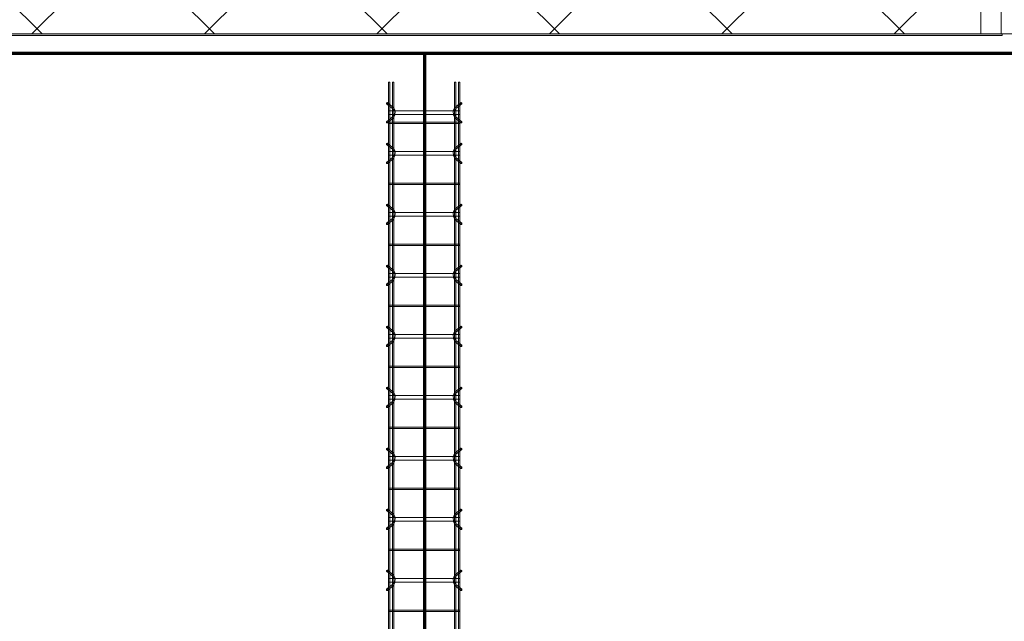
# Model space of a CAD drawing. Header units: inches. Extents: x -4136 to 1945, y -6639 to 12387.
# Tile 426 of 656: x -3398 to -3204, y 11423 to 11542. Entities that reach past the tile are written whole.
import ezdxf

# ---------------------------------------------------------------- set-up
doc = ezdxf.new("R2010")
doc.units = ezdxf.units.IN
doc.header["$MEASUREMENT"] = 0
doc.linetypes.add('Línea de rejilla', pattern=[0.875, 0.5, -0.125, 0.125, -0.125])
for name, color, linetype, lineweight in [('A-GENM', 7, 'Continuous', 9), ('A-WALL', 7, 'Continuous', 9), ('A-WALL-PATT', 7, 'Continuous', 18), ('S-BEAM', 7, 'Continuous', 9), ('S-FNDN', 7, 'Continuous', 9), ('S-GRID', 7, 'Continuous', 9)]:
    doc.layers.add(name, color=color, linetype=linetype, lineweight=lineweight)
pattern_1 = [(45, (0, 0), (-16.970563, 16.970563), []), (135, (0, 0), (-16.970563, -16.970563), [])]

# ---------------------------------------------------------------- blocks, each defined once
blk = doc.blocks.new('Dowel bar assembly - Dowel bar assembly-671876-SLAB ON GROUND JOINTS')
at = {"layer": 'S-BEAM', "color": 253, "true_color": 0xaaaaaa}
for p, q in [((1628, 1.98), (0, 1.98)), ((1523.87, 1.99), (1523.87, -12.01)), ((1524.13, 1.99), (1523.87, 1.99)), ((1523.87, 1.99), (1524.13, 1.99)), ((1524.13, -12.01), (1524.13, 1.99)), ((1528.02, 2.23), (1528.97, 1.03)), ((1529.18, 1.19), (1528.23, 2.39)), ((1529.62, 1.99), (1529.62, -12.01)), ((1530.38, 1.99), (1529.62, 1.99)), ((1529.62, 1.99), (1530.38, 1.99)), ((1530.38, -12.01), (1530.38, 1.99)), ((1531.76, 2.39), (1530.81, 1.19)), ((1531.01, 1.03), (1531.96, 2.23)), ((1535.87, 1.99), (1535.87, -12.01)), ((1536.13, 1.99), (1535.87, 1.99)), ((1535.87, 1.99), (1536.13, 1.99)), ((1536.13, -12.01), (1536.13, 1.99)), ((1540.02, 2.23), (1540.97, 1.03)), ((1541.18, 1.19), (1540.23, 2.39)), ((1541.62, 1.99), (1541.62, -12.01)), ((1542.38, 1.99), (1541.62, 1.99)), ((1541.62, 1.99), (1542.38, 1.99)), ((1542.38, -12.01), (1542.38, 1.99)), ((1543.76, 2.39), (1542.81, 1.19)), ((1543.01, 1.03), (1543.96, 2.23)), ((1547.87, 1.99), (1547.87, -12.01)), ((1548.13, 1.99), (1547.87, 1.99)), ((1547.87, 1.99), (1548.13, 1.99)), ((1548.13, -12.01), (1548.13, 1.99)), ((1552.02, 2.23), (1552.97, 1.03)), ((1553.18, 1.19), (1552.23, 2.39)), ((1553.62, 1.99), (1553.62, -12.01)), ((1554.38, 1.99), (1553.62, 1.99)), ((1553.62, 1.99), (1554.38, 1.99)), ((1554.38, -12.01), (1554.38, 1.99)), ((1555.76, 2.39), (1554.81, 1.19)), ((1555.01, 1.03), (1555.96, 2.23)), ((1559.87, 1.99), (1559.87, -12.01)), ((1560.13, 1.99), (1559.87, 1.99)), ((1559.87, 1.99), (1560.13, 1.99)), ((1560.13, -12.01), (1560.13, 1.99)), ((1564.02, 2.23), (1564.97, 1.03)), ((1565.18, 1.19), (1564.23, 2.39)), ((1565.62, 1.99), (1565.62, -12.01)), ((1566.38, 1.99), (1565.62, 1.99)), ((1565.62, 1.99), (1566.38, 1.99)), ((1566.38, -12.01), (1566.38, 1.99)), ((1567.76, 2.39), (1566.81, 1.19)), ((1567.01, 1.03), (1567.96, 2.23)), ((1571.87, 1.99), (1571.87, -12.01)), ((1572.13, 1.99), (1571.87, 1.99)), ((1571.87, 1.99), (1572.13, 1.99)), ((1572.13, -12.01), (1572.13, 1.99)), ((1576.02, 2.23), (1576.97, 1.03)), ((1577.18, 1.19), (1576.23, 2.39)), ((1577.62, 1.99), (1577.62, -12.01)), ((1578.38, 1.99), (1577.62, 1.99)), ((1577.62, 1.99), (1578.38, 1.99)), ((1578.38, -12.01), (1578.38, 1.99)), ((1579.76, 2.39), (1578.81, 1.19)), ((1579.01, 1.03), (1579.96, 2.23)), ((1583.87, 1.99), (1583.87, -12.01)), ((1584.13, 1.99), (1583.87, 1.99)), ((1583.87, 1.99), (1584.13, 1.99)), ((1584.13, -12.01), (1584.13, 1.99)), ((1588.02, 2.23), (1588.97, 1.03)), ((1589.18, 1.19), (1588.23, 2.39)), ((1589.62, 1.99), (1589.62, -12.01)), ((1590.38, 1.99), (1589.62, 1.99)), ((1589.62, 1.99), (1590.38, 1.99)), ((1590.38, -12.01), (1590.38, 1.99)), ((1591.76, 2.39), (1590.81, 1.19)), ((1591.01, 1.03), (1591.96, 2.23)), ((1595.87, 1.99), (1595.87, -12.01)), ((1596.13, 1.99), (1595.87, 1.99)), ((1595.87, 1.99), (1596.13, 1.99)), ((1596.13, -12.01), (1596.13, 1.99)), ((1600.02, 2.23), (1600.97, 1.03)), ((1601.18, 1.19), (1600.23, 2.39)), ((1601.62, 1.99), (1601.62, -12.01)), ((1602.38, 1.99), (1601.62, 1.99)), ((1601.62, 1.99), (1602.38, 1.99)), ((1602.38, -12.01), (1602.38, 1.99)), ((1603.76, 2.39), (1602.81, 1.19)), ((1603.01, 1.03), (1603.96, 2.23)), ((1607.87, 1.99), (1607.87, -12.01)), ((1608.13, 1.99), (1607.87, 1.99)), ((1607.87, 1.99), (1608.13, 1.99)), ((1608.13, -12.01), (1608.13, 1.99)), ((1612.02, 2.23), (1612.97, 1.03)), ((1613.18, 1.19), (1612.23, 2.39)), ((1613.62, 1.99), (1613.62, -12.01)), ((1614.38, 1.99), (1613.62, 1.99)), ((1613.62, 1.99), (1614.38, 1.99)), ((1614.38, -12.01), (1614.38, 1.99)), ((1615.76, 2.39), (1614.81, 1.19)), ((1615.01, 1.03), (1615.96, 2.23)), ((1619.87, 1.99), (1619.87, -12.01)), ((1620.13, 1.99), (1619.87, 1.99)), ((1619.87, 1.99), (1620.13, 1.99)), ((1620.02, 2.23), (1620.97, 1.03)), ((1620.13, -12.01), (1620.13, 1.99)), ((1621.18, 1.19), (1620.23, 2.39)), ((1621.62, 1.99), (1621.62, -12.01)), ((1622.37, 1.99), (1621.62, 1.99)), ((1621.62, 1.99), (1622.37, 1.99)), ((1622.37, -12.01), (1622.37, 1.99)), ((1623.76, 2.39), (1622.81, 1.19)), ((1623.01, 1.03), (1623.96, 2.23)), ((1628, 1.98), (1628, 1.72)), ((1628, 1.72), (1628, 1.98)), ((0, 1.72), (1628, 1.72)), ((1628, 1.25), (0, 1.25)), ((0, 0.99), (1628, 0.99)), ((1628, 0.99), (1628, 1.25)), ((1628, 1.25), (1628, 0.99)), ((1628, -11.01), (0, -11.01)), ((0, -11.27), (1628, -11.27)), ((1528.97, -11.05), (1528.02, -12.25)), ((1528.23, -12.41), (1529.18, -11.21)), ((1530.81, -11.21), (1531.76, -12.41)), ((1531.96, -12.25), (1531.01, -11.05)), ((1540.97, -11.05), (1540.02, -12.25)), ((1540.23, -12.41), (1541.18, -11.21)), ((1542.81, -11.21), (1543.76, -12.41)), ((1543.96, -12.25), (1543.01, -11.05)), ((1552.97, -11.05), (1552.02, -12.25)), ((1552.23, -12.41), (1553.18, -11.21)), ((1554.81, -11.21), (1555.76, -12.41)), ((1555.96, -12.25), (1555.01, -11.05)), ((1564.97, -11.05), (1564.02, -12.25)), ((1564.23, -12.41), (1565.18, -11.21)), ((1566.81, -11.21), (1567.76, -12.41)), ((1567.96, -12.25), (1567.01, -11.05)), ((1576.97, -11.05), (1576.02, -12.25)), ((1576.23, -12.41), (1577.18, -11.21)), ((1578.81, -11.21), (1579.76, -12.41)), ((1579.96, -12.25), (1579.01, -11.05)), ((1588.97, -11.05), (1588.02, -12.25)), ((1588.23, -12.41), (1589.18, -11.21)), ((1590.81, -11.21), (1591.76, -12.41)), ((1591.96, -12.25), (1591.01, -11.05)), ((1600.97, -11.05), (1600.02, -12.25)), ((1600.23, -12.41), (1601.18, -11.21)), ((1602.81, -11.21), (1603.76, -12.41)), ((1603.96, -12.25), (1603.01, -11.05)), ((1612.97, -11.05), (1612.02, -12.25)), ((1612.23, -12.41), (1613.18, -11.21)), ((1614.81, -11.21), (1615.76, -12.41)), ((1615.96, -12.25), (1615.01, -11.05)), ((1620.97, -11.05), (1620.02, -12.25)), ((1620.23, -12.41), (1621.18, -11.21)), ((1622.81, -11.21), (1623.76, -12.41)), ((1623.96, -12.25), (1623.01, -11.05)), ((1628, -11.27), (1628, -11.01)), ((1628, -11.01), (1628, -11.27)), ((1628, -11.74), (0, -11.74)), ((0, -12), (1628, -12)), ((1524.13, -12.01), (1523.87, -12.01)), ((1523.87, -12.01), (1524.13, -12.01)), ((1530.38, -12.01), (1529.62, -12.01)), ((1529.62, -12.01), (1530.38, -12.01)), ((1536.13, -12.01), (1535.87, -12.01)), ((1535.87, -12.01), (1536.13, -12.01)), ((1542.38, -12.01), (1541.62, -12.01)), ((1541.62, -12.01), (1542.38, -12.01)), ((1548.13, -12.01), (1547.87, -12.01)), ((1547.87, -12.01), (1548.13, -12.01)), ((1554.38, -12.01), (1553.62, -12.01)), ((1553.62, -12.01), (1554.38, -12.01)), ((1560.13, -12.01), (1559.87, -12.01)), ((1559.87, -12.01), (1560.13, -12.01)), ((1566.38, -12.01), (1565.62, -12.01)), ((1565.62, -12.01), (1566.38, -12.01)), ((1572.13, -12.01), (1571.87, -12.01)), ((1571.87, -12.01), (1572.13, -12.01)), ((1578.38, -12.01), (1577.62, -12.01)), ((1577.62, -12.01), (1578.38, -12.01)), ((1584.13, -12.01), (1583.87, -12.01)), ((1583.87, -12.01), (1584.13, -12.01)), ((1590.38, -12.01), (1589.62, -12.01)), ((1589.62, -12.01), (1590.38, -12.01)), ((1596.13, -12.01), (1595.87, -12.01)), ((1595.87, -12.01), (1596.13, -12.01)), ((1602.38, -12.01), (1601.62, -12.01)), ((1601.62, -12.01), (1602.38, -12.01)), ((1608.13, -12.01), (1607.87, -12.01)), ((1607.87, -12.01), (1608.13, -12.01)), ((1614.38, -12.01), (1613.62, -12.01)), ((1613.62, -12.01), (1614.38, -12.01)), ((1620.13, -12.01), (1619.87, -12.01)), ((1619.87, -12.01), (1620.13, -12.01)), ((1622.37, -12.01), (1621.62, -12.01)), ((1621.62, -12.01), (1622.37, -12.01)), ((1628, -12), (1628, -11.74)), ((1628, -11.74), (1628, -12))]:
    blk.add_line(p, q, dxfattribs=at)
at = {"layer": 'S-BEAM', "color": 253, "true_color": 0xaaaaaa, "flags": 128}
for points in [[(1528.97, 1.03), (1529.53, 0.73), (1530.39, 0.72), (1530.97, 0.99), (1531.01, 1.03)], [(1529.18, 1.19), (1529.62, 0.97), (1530.38, 0.98), (1530.81, 1.19)], [(1540.97, 1.03), (1541.53, 0.73), (1542.39, 0.72), (1542.97, 0.99), (1543.01, 1.03)], [(1541.18, 1.19), (1541.62, 0.97), (1542.38, 0.98), (1542.81, 1.19)], [(1552.97, 1.03), (1553.53, 0.73), (1554.39, 0.72), (1554.97, 0.99), (1555.01, 1.03)], [(1553.18, 1.19), (1553.62, 0.97), (1554.38, 0.98), (1554.81, 1.19)], [(1564.97, 1.03), (1565.53, 0.73), (1566.39, 0.72), (1566.97, 0.99), (1567.01, 1.03)], [(1565.18, 1.19), (1565.62, 0.97), (1566.38, 0.98), (1566.81, 1.19)], [(1576.97, 1.03), (1577.53, 0.73), (1578.39, 0.72), (1578.97, 0.99), (1579.01, 1.03)], [(1577.18, 1.19), (1577.62, 0.97), (1578.38, 0.98), (1578.81, 1.19)], [(1588.97, 1.03), (1589.53, 0.73), (1590.39, 0.72), (1590.97, 0.99), (1591.01, 1.03)], [(1589.18, 1.19), (1589.62, 0.97), (1590.38, 0.98), (1590.81, 1.19)], [(1600.97, 1.03), (1601.53, 0.73), (1602.39, 0.72), (1602.97, 0.99), (1603.01, 1.03)], [(1601.18, 1.19), (1601.62, 0.97), (1602.38, 0.98), (1602.81, 1.19)], [(1612.97, 1.03), (1613.53, 0.73), (1614.39, 0.72), (1614.97, 0.99), (1615.01, 1.03)], [(1613.18, 1.19), (1613.62, 0.97), (1614.38, 0.98), (1614.81, 1.19)], [(1620.97, 1.03), (1621.53, 0.73), (1622.39, 0.72), (1622.97, 0.99), (1623.01, 1.03)], [(1621.18, 1.19), (1621.62, 0.97), (1622.38, 0.98), (1622.81, 1.19)], [(1528.97, -11.05), (1529.53, -10.75), (1530.39, -10.74), (1530.97, -11.01), (1531.01, -11.05)], [(1529.18, -11.21), (1529.62, -10.99), (1530.38, -11), (1530.81, -11.21)], [(1540.97, -11.05), (1541.53, -10.75), (1542.39, -10.74), (1542.97, -11.01), (1543.01, -11.05)], [(1541.18, -11.21), (1541.62, -10.99), (1542.38, -11), (1542.81, -11.21)], [(1552.97, -11.05), (1553.53, -10.75), (1554.39, -10.74), (1554.97, -11.01), (1555.01, -11.05)], [(1553.18, -11.21), (1553.62, -10.99), (1554.38, -11), (1554.81, -11.21)], [(1564.97, -11.05), (1565.53, -10.75), (1566.39, -10.74), (1566.97, -11.01), (1567.01, -11.05)], [(1565.18, -11.21), (1565.62, -10.99), (1566.38, -11), (1566.81, -11.21)], [(1576.97, -11.05), (1577.53, -10.75), (1578.39, -10.74), (1578.97, -11.01), (1579.01, -11.05)], [(1577.18, -11.21), (1577.62, -10.99), (1578.38, -11), (1578.81, -11.21)], [(1588.97, -11.05), (1589.53, -10.75), (1590.39, -10.74), (1590.97, -11.01), (1591.01, -11.05)], [(1589.18, -11.21), (1589.62, -10.99), (1590.38, -11), (1590.81, -11.21)], [(1600.97, -11.05), (1601.53, -10.75), (1602.39, -10.74), (1602.97, -11.01), (1603.01, -11.05)], [(1601.18, -11.21), (1601.62, -10.99), (1602.38, -11), (1602.81, -11.21)], [(1612.97, -11.05), (1613.53, -10.75), (1614.39, -10.74), (1614.97, -11.01), (1615.01, -11.05)], [(1613.18, -11.21), (1613.62, -10.99), (1614.38, -11), (1614.81, -11.21)], [(1620.97, -11.05), (1621.53, -10.75), (1622.39, -10.74), (1622.97, -11.01), (1623.01, -11.05)], [(1621.18, -11.21), (1621.62, -10.99), (1622.38, -11), (1622.81, -11.21)]]:
    blk.add_lwpolyline(points, dxfattribs=at)
at = {"layer": 'S-BEAM', "color": 253, "true_color": 0xaaaaaa}
for centre, major_axis, start_param, end_param in [((1528.12, 2.31), (0.101, 0.08), 5.709265, 8.850858), ((1528.12, 2.31), (0.101, 0.08), 2.567673, 5.709265), ((1531.86, 2.31), (-0.101, 0.08), 3.715513, 6.857105), ((1531.86, 2.31), (-0.101, 0.08), 0.57392, 3.715513), ((1540.12, 2.31), (0.101, 0.08), 5.709265, 8.850858), ((1540.12, 2.31), (0.101, 0.08), 2.567673, 5.709265), ((1543.86, 2.31), (-0.101, 0.08), 3.715513, 6.857105), ((1543.86, 2.31), (-0.101, 0.08), 0.57392, 3.715513), ((1552.12, 2.31), (0.101, 0.08), 5.709265, 8.850858), ((1552.12, 2.31), (0.101, 0.08), 2.567673, 5.709265), ((1555.86, 2.31), (-0.101, 0.08), 3.715513, 6.857105), ((1555.86, 2.31), (-0.101, 0.08), 0.57392, 3.715513), ((1564.12, 2.31), (0.101, 0.08), 5.709265, 8.850858), ((1564.12, 2.31), (0.101, 0.08), 2.567673, 5.709265), ((1567.86, 2.31), (-0.101, 0.08), 3.715513, 6.857105), ((1567.86, 2.31), (-0.101, 0.08), 0.57392, 3.715513), ((1576.12, 2.31), (0.101, 0.08), 5.709265, 8.850858), ((1576.12, 2.31), (0.101, 0.08), 2.567673, 5.709265), ((1579.86, 2.31), (-0.101, 0.08), 3.715513, 6.857105), ((1579.86, 2.31), (-0.101, 0.08), 0.57392, 3.715513), ((1588.12, 2.31), (0.101, 0.08), 5.709265, 8.850858), ((1588.12, 2.31), (0.101, 0.08), 2.567673, 5.709265), ((1591.86, 2.31), (-0.101, 0.08), 3.715513, 6.857105), ((1591.86, 2.31), (-0.101, 0.08), 0.57392, 3.715513), ((1600.12, 2.31), (0.101, 0.08), 5.709265, 8.850858), ((1600.12, 2.31), (0.101, 0.08), 2.567673, 5.709265), ((1603.86, 2.31), (-0.101, 0.08), 3.715513, 6.857105), ((1603.86, 2.31), (-0.101, 0.08), 0.57392, 3.715513), ((1612.12, 2.31), (0.101, 0.08), 5.709265, 8.850858), ((1612.12, 2.31), (0.101, 0.08), 2.567673, 5.709265), ((1615.86, 2.31), (-0.101, 0.08), 3.715513, 6.857105), ((1615.86, 2.31), (-0.101, 0.08), 0.57392, 3.715513), ((1620.12, 2.31), (0.101, 0.08), 5.709265, 8.850858), ((1620.12, 2.31), (0.101, 0.08), 2.567673, 5.709265), ((1623.86, 2.31), (-0.101, 0.08), 3.715513, 6.857105), ((1623.86, 2.31), (-0.101, 0.08), 0.57392, 3.715513), ((1528.12, -12.33), (-0.101, 0.08), 3.715513, 6.857105), ((1528.12, -12.33), (-0.101, 0.08), 0.57392, 3.715513), ((1531.86, -12.33), (0.101, 0.08), 5.709265, 8.850858), ((1531.86, -12.33), (0.101, 0.08), 2.567673, 5.709265), ((1540.12, -12.33), (-0.101, 0.08), 3.715513, 6.857105), ((1540.12, -12.33), (-0.101, 0.08), 0.57392, 3.715513), ((1543.86, -12.33), (0.101, 0.08), 5.709265, 8.850858), ((1543.86, -12.33), (0.101, 0.08), 2.567673, 5.709265), ((1552.12, -12.33), (-0.101, 0.08), 3.715513, 6.857105), ((1552.12, -12.33), (-0.101, 0.08), 0.57392, 3.715513), ((1555.86, -12.33), (0.101, 0.08), 5.709265, 8.850858), ((1555.86, -12.33), (0.101, 0.08), 2.567673, 5.709265), ((1564.12, -12.33), (-0.101, 0.08), 3.715513, 6.857105), ((1564.12, -12.33), (-0.101, 0.08), 0.57392, 3.715513), ((1567.86, -12.33), (0.101, 0.08), 5.709265, 8.850858), ((1567.86, -12.33), (0.101, 0.08), 2.567673, 5.709265), ((1576.12, -12.33), (-0.101, 0.08), 3.715513, 6.857105), ((1576.12, -12.33), (-0.101, 0.08), 0.57392, 3.715513), ((1579.86, -12.33), (0.101, 0.08), 5.709265, 8.850858), ((1579.86, -12.33), (0.101, 0.08), 2.567673, 5.709265), ((1588.12, -12.33), (-0.101, 0.08), 3.715513, 6.857105), ((1588.12, -12.33), (-0.101, 0.08), 0.57392, 3.715513), ((1591.86, -12.33), (0.101, 0.08), 5.709265, 8.850858), ((1591.86, -12.33), (0.101, 0.08), 2.567673, 5.709265), ((1600.12, -12.33), (-0.101, 0.08), 3.715513, 6.857105), ((1600.12, -12.33), (-0.101, 0.08), 0.57392, 3.715513), ((1603.86, -12.33), (0.101, 0.08), 5.709265, 8.850858), ((1603.86, -12.33), (0.101, 0.08), 2.567673, 5.709265), ((1612.12, -12.33), (-0.101, 0.08), 3.715513, 6.857105), ((1612.12, -12.33), (-0.101, 0.08), 0.57392, 3.715513), ((1615.86, -12.33), (0.101, 0.08), 5.709265, 8.850858), ((1615.86, -12.33), (0.101, 0.08), 2.567673, 5.709265), ((1620.12, -12.33), (-0.101, 0.08), 3.715513, 6.857105), ((1620.12, -12.33), (-0.101, 0.08), 0.57392, 3.715513), ((1623.86, -12.33), (0.101, 0.08), 5.709265, 8.850858), ((1623.86, -12.33), (0.101, 0.08), 2.567673, 5.709265)]:
    blk.add_ellipse(centre, major_axis=major_axis, ratio=0.816528, start_param=start_param, end_param=end_param, dxfattribs=at)
blk = doc.blocks.new('Tremco_ESF10_15 - Tremco_ESF10_15-654765-SLAB ON GROUND JOINTS')
at = {"layer": 'A-GENM', "true_color": 0x0000ff}
for points in [[(154.41, -0.17), (-154.41, -0.17), (-154.41, 0.26), (154.41, 0.26)], [(-154.41, 0.2), (154.41, 0.2), (154.41, -0.2), (-154.41, -0.2)], [(154.41, -0.17), (-154.41, -0.17), (-154.41, 0.18), (154.41, 0.18)], [(154.41, -0.25), (-154.41, -0.25), (-154.41, 0.17), (154.41, 0.17)], [(154.41, -0.04), (-154.41, -0.04), (-154.41, 0.04), (154.41, 0.04)], [(154.41, -0.25), (-154.41, -0.25), (-154.41, -0.04), (154.41, -0.04)]]:
    blk.add_hatch(color=5, dxfattribs=at).paths.add_polyline_path(points, flags=0)
at = {"layer": 'A-GENM', "color": 5, "true_color": 0x0000ff}
for p, q in [((-154.41, 0.26), (154.41, 0.26)), ((154.41, 0.2), (-154.41, 0.2)), ((154.41, 0.2), (-154.41, 0.2)), ((154.41, 0.18), (-154.41, 0.18)), ((-154.41, 0.17), (154.41, 0.17)), ((-154.41, 0.16), (154.41, 0.16)), ((154.41, 0.16), (-154.41, 0.16)), ((-154.41, 0.09), (154.41, 0.09)), ((-154.41, 0.04), (154.41, 0.04)), ((154.41, -0.04), (-154.41, -0.04)), ((-154.41, -0.16), (154.41, -0.16)), ((-154.41, -0.16), (154.41, -0.16)), ((-154.41, -0.17), (154.41, -0.17)), ((-154.41, -0.17), (154.41, -0.17)), ((154.41, -0.2), (-154.41, -0.2)), ((154.41, -0.2), (-154.41, -0.2)), ((-154.41, -0.25), (154.41, -0.25)), ((-154.41, -0.25), (154.41, -0.25))]:
    blk.add_line(p, q, dxfattribs=at)

msp = doc.modelspace()

# ---------------------------------------------------------------- hatches: boundary and pattern name
at = {"layer": 'A-GENM', "true_color": 0xff0000}
msp.add_hatch(color=1, dxfattribs=at).paths.add_polyline_path([(-3204.19688, 11538.67444), (-3482.83948, 11538.67444), (-3482.83948, 11538.9894), (-3204.19688, 11538.9894)], flags=0)
msp.add_hatch(color=1, dxfattribs=at).paths.add_polyline_path([(-3204.19688, 11538.67444), (-3482.83948, 11538.67444), (-3482.83948, 11538.9894), (-3204.19688, 11538.9894)], flags=0)
at = {"layer": 'A-GENM', "true_color": 0x0000ff}
for points in [[(-3317.64972, 11535.1894), (-3317.64972, 9901.50436), (-3317.64972, 9901.1894), (-3318.07292, 9901.1894), (-3318.07292, 9901.50436), (-3318.07292, 11535.1894)], [(-3318.01315, 9901.1894), (-3318.01315, 9901.50436), (-3318.01315, 11535.1894), (-3317.61944, 11535.1894), (-3317.61944, 9901.50436), (-3317.61944, 9901.1894)], [(-3317.65125, 11535.1894), (-3317.65125, 9901.50436), (-3317.65125, 9901.1894), (-3317.99529, 9901.1894), (-3317.99529, 9901.50436), (-3317.99529, 11535.1894)], [(-3317.56436, 11535.1894), (-3317.56436, 9901.50436), (-3317.56436, 9901.1894), (-3317.98604, 9901.1894), (-3317.98604, 9901.50436), (-3317.98604, 11535.1894)], [(-3317.77286, 11535.1894), (-3317.77286, 9901.50436), (-3317.77286, 9901.1894), (-3317.85974, 9901.1894), (-3317.85974, 9901.50436), (-3317.85974, 11535.1894)], [(-3317.56284, 11535.1894), (-3317.56284, 9901.50436), (-3317.56284, 9901.1894), (-3317.77286, 9901.1894), (-3317.77286, 9901.50436), (-3317.77286, 11535.1894)]]:
    msp.add_hatch(color=5, dxfattribs=at).paths.add_polyline_path(points, flags=0)
at = {"layer": 'A-WALL-PATT', "lineweight": 9, "true_color": 0xd0d0d0}
h = msp.add_hatch(dxfattribs=at)
h.set_pattern_fill('FP_2', color=254, style=0, pattern_type=2)
h.set_pattern_definition(pattern_1)
h.paths.add_polyline_path([(-3204.37374, 11546.9894), (-3204.37374, 11538.9894), (-3483.32374, 11538.9894), (-3487.32374, 11538.9894), (-3487.32374, 11546.9894), (-3480.32374, 11546.9894), (-3472.32374, 11546.9894)], flags=0)
h = msp.add_hatch(dxfattribs=at)
h.set_pattern_fill('FP_2', color=254, style=0, pattern_type=2)
h.set_pattern_definition(pattern_1)
h.paths.add_polyline_path([(-3050.72414, 11544.6144), (-3050.72414, 11538.9894), (-3117.46164, 11538.9894), (-3123.08664, 11538.9894), (-3146.32374, 11538.9894), (-3146.32374, 11543.11066), (-3146.32374, 11543.1894), (-3162.32374, 11543.1894), (-3162.32374, 11543.11066), (-3162.32374, 11538.9894), (-3208.37374, 11538.9894), (-3208.37374, 11544.6144)], flags=0)
h.paths.add_polyline_path([(-2822.07374, 11544.6144), (-2822.07374, 11543.1894), (-2835.32374, 11543.1894), (-2835.32374, 11543.11066), (-2835.32374, 11538.9894), (-2904.72414, 11538.9894), (-2904.72414, 11544.6144)], flags=0)

# ---------------------------------------------------------------- linework, layer by layer
at = {"layer": 'A-GENM', "color": 1, "true_color": 0xff0000}
for p, q in [((-3204.19688, 11538.9894), (-3482.83948, 11538.9894)), ((-3204.19688, 11538.9894), (-3482.83948, 11538.9894)), ((-3482.83948, 11538.9894), (-3204.19688, 11538.9894)), ((-3482.83948, 11538.9894), (-3204.19688, 11538.9894)), ((-3204.19688, 11538.67444), (-3482.83948, 11538.67444)), ((-3482.83948, 11538.67444), (-3204.19688, 11538.67444)), ((-3204.19688, 11538.67444), (-3482.83948, 11538.67444)), ((-3482.83948, 11538.67444), (-3204.19688, 11538.67444)), ((-3204.19688, 11538.9894), (-3204.19688, 11538.67444)), ((-3204.19688, 11538.67444), (-3204.19688, 11538.9894)), ((-3204.19688, 11538.67444), (-3204.19688, 11538.9894)), ((-3204.19688, 11538.9894), (-3204.19688, 11538.67444))]:
    msp.add_line(p, q, dxfattribs=at)
at = {"layer": 'A-GENM', "color": 5, "true_color": 0x0000ff}
for p, q in [((-3317.65125, 11535.1894), (-3318.07292, 11535.1894)), ((-3318.07292, 11535.1894), (-3317.64972, 11535.1894)), ((-3318.07292, 9901.50436), (-3318.07292, 11535.1894)), ((-3317.97378, 11535.1894), (-3318.01315, 11535.1894)), ((-3318.01315, 11535.1894), (-3317.61944, 11535.1894)), ((-3318.01315, 11535.1894), (-3318.01315, 9901.50436)), ((-3318.01315, 11535.1894), (-3318.01315, 9901.50436)), ((-3317.90841, 11535.1894), (-3317.99529, 11535.1894)), ((-3317.99529, 11535.1894), (-3317.65125, 11535.1894)), ((-3317.99529, 11535.1894), (-3317.99529, 9901.50436)), ((-3317.56284, 11535.1894), (-3317.98604, 11535.1894)), ((-3317.98604, 11535.1894), (-3317.56436, 11535.1894)), ((-3317.98604, 9901.50436), (-3317.98604, 11535.1894)), ((-3317.65882, 11535.1894), (-3317.97378, 11535.1894)), ((-3317.97378, 9901.50436), (-3317.97378, 11535.1894)), ((-3317.97378, 11535.1894), (-3317.97378, 9901.50436)), ((-3317.56436, 11535.1894), (-3317.90841, 11535.1894)), ((-3317.90841, 9901.50436), (-3317.90841, 11535.1894)), ((-3317.64972, 11535.1894), (-3317.85974, 11535.1894)), ((-3317.85974, 11535.1894), (-3317.77286, 11535.1894)), ((-3317.85974, 9901.50436), (-3317.85974, 11535.1894)), ((-3317.77286, 11535.1894), (-3317.56284, 11535.1894)), ((-3317.77286, 11535.1894), (-3317.77286, 9901.50436)), ((-3317.61944, 11535.1894), (-3317.65882, 11535.1894)), ((-3317.65882, 9901.50436), (-3317.65882, 11535.1894)), ((-3317.65882, 9901.50436), (-3317.65882, 11535.1894)), ((-3317.65125, 9901.50436), (-3317.65125, 11535.1894)), ((-3317.64972, 9901.50436), (-3317.64972, 11535.1894)), ((-3317.61944, 11535.1894), (-3317.61944, 9901.50436)), ((-3317.61944, 11535.1894), (-3317.61944, 9901.50436)), ((-3317.56436, 9901.50436), (-3317.56436, 11535.1894)), ((-3317.56284, 9901.50436), (-3317.56284, 11535.1894))]:
    msp.add_line(p, q, dxfattribs=at)
at = {"layer": 'A-WALL', "color": 253, "lineweight": 18, "true_color": 0xaaaaaa}
for p, q in [((-3204.37374, 11538.9894), (-3204.37374, 11546.9894)), ((-3483.32374, 11538.9894), (-3208.37374, 11538.9894))]:
    msp.add_line(p, q, dxfattribs=at)
at = {"layer": 'S-FNDN', "color": 253, "lineweight": 18, "true_color": 0xaaaaaa}
for p, q in [((-3208.37374, 11544.6144), (-3208.37374, 11538.9894)), ((-3208.37374, 11538.9894), (-3162.32374, 11538.9894))]:
    msp.add_line(p, q, dxfattribs=at)
at = {"layer": 'S-GRID', "color": 253, "linetype": 'Línea de rejilla', "true_color": 0xaaaaaa}
msp.add_line((-1777.2452, 11535.1894), (-4038.05123, 11535.1894), dxfattribs=at)

# ---------------------------------------------------------------- block references
at = {"layer": 'A-GENM', "color": 5, "true_color": 0x0000ff, "rotation": 180}
msp.add_blockref('Tremco_ESF10_15 - Tremco_ESF10_15-654765-SLAB ON GROUND JOINTS', (-3328.91248, 11535.1894), dxfattribs=at)
at = {"layer": 'S-BEAM', "color": 253, "true_color": 0xaaaaaa, "rotation": 89.99999999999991}
msp.add_blockref('Dowel bar assembly - Dowel bar assembly-671876-SLAB ON GROUND JOINTS', (-3322.92348, 9901.50636), dxfattribs=at)

doc.saveas('drawing.dxf')
